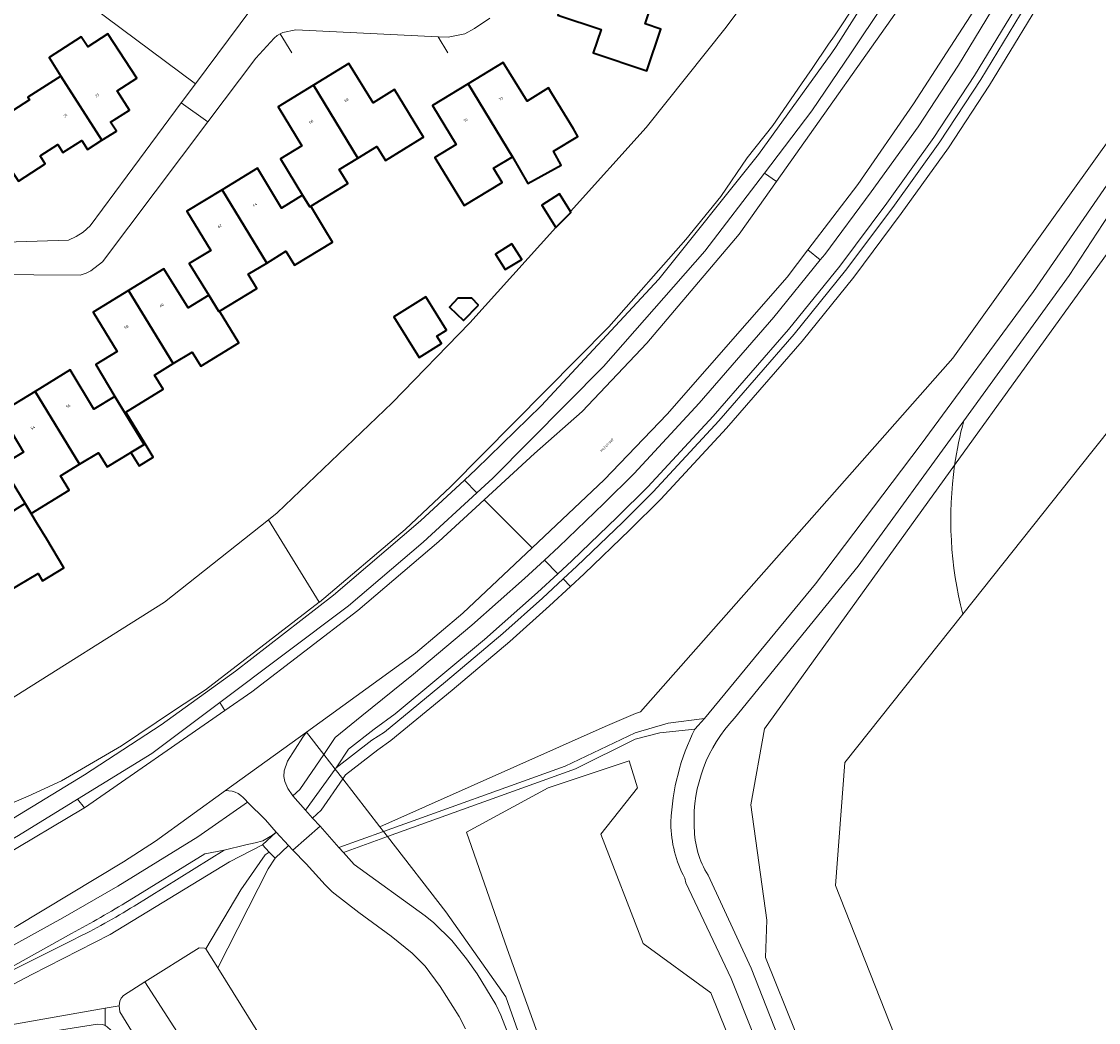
# Model space of a CAD drawing. Header units: metres. Extents: x 197700 to 204338, y 317132 to 325229.
# Tile 987 of 1056: x 199288 to 199432, y 320870 to 321004. Entities that reach past the tile are written whole.
import ezdxf
from ezdxf.enums import TextEntityAlignment as Align

# ---------------------------------------------------------------- set-up
doc = ezdxf.new("R2010")
doc.units = ezdxf.units.M
for name, color, linetype, lineweight in [('B-WE-GR-BOS_GEMENGD-GV', 40, 'Continuous', 13), ('B-WE-GR-BOS_LOOF-GV', 40, 'Continuous', 13), ('B-WE-GR-GRAS-GV', 60, 'Continuous', 13), ('B-WE-GR-GROENVOORZIENING-GV', 80, 'Continuous', 18), ('B-WE-IE-TERREINAFSCHEIDING_KUNSTMATIG_HEKWERK-G', 20, 'IE-TERREINAFSCHEIDING-KUNSTMATIG', 18), ('B-WE-OG-BEBOUWING-GV', 7, 'Continuous', 35), ('B-WE-OG-BEBOUWING-T18', 10, 'Continuous', 18), ('B-WE-OG-TERREIN_CULTUURSCHEIDING-GV', 7, 'Continuous', 18), ('B-WE-OG-TERREIN_ERF-GV', 7, 'Continuous', 18), ('B-WE-OG-TOPOGRAFIE-T18', 10, 'Continuous', 18), ('B-WE-VH-ONVERHARD-GV', 252, 'Continuous', 18), ('B-WE-VH-VERHARDING_ASFALT-GV', 252, 'Continuous', 18), ('B-WE-VH-VERHARDING_BETON-GV', 252, 'Continuous', 18), ('B-WE-VH-VERHARDING_BETONSTRAATSTEEN-GV', 252, 'Continuous', 18), ('B-WE-VH-VERHARDING_GESLOTEN-GV', 252, 'Continuous', 18), ('B-WE-VH-VERHARDING_HALFVERHARDING-GV', 252, 'Continuous', 18), ('B-WE-VH-VERHARDING_HALFVERHARDING_GRIND-GV', 252, 'Continuous', 18), ('B-WE-VH-VERHARDING_TEGEL-GV', 252, 'Continuous', 18)]:
    doc.layers.add(name, color=color, linetype=linetype, lineweight=lineweight)
doc.styles.add('NLCS-ISO-M200-T18', font='NLCS-ISO.ttf', dxfattribs={"height": 0.36})
doc.linetypes.add('IE-TERREINAFSCHEIDING-KUNSTMATIG', pattern='A,4,[82,NLCS.SHX,S=0.75,R=90,X=0,Y=0],4,-2', length=10)

msp = doc.modelspace()

# ---------------------------------------------------------------- linework, layer by layer
at = {"layer": 'B-WE-GR-BOS_GEMENGD-GV'}
for points in [[(199412.915, 320944.741), (199451.315, 320997.983), (199475.031, 321034.094), (199492.489, 321050.398)], [(199492.489, 321050.398), (199483.55, 321047.604), (199467.087, 321035.049), (199444.989, 320995.736), (199428.271, 320970.185), (199414.136, 320950.7)], [(199475.031, 321034.094), (199451.315, 320997.983), (199412.915, 320944.741)], [(199414.002, 320924.783), (199431.32, 320946.551), (199499.117, 321031.563)]]:
    msp.add_lwpolyline(points, dxfattribs=at)
for points in [[(199414.136, 320950.7, 0.0297271), (199412.915, 320944.741)], [(199412.915, 320944.741, 0.0987592), (199414.002, 320924.783)]]:
    msp.add_lwpolyline(points, format="xyb", dxfattribs=at)
at = {"layer": 'B-WE-GR-BOS_LOOF-GV'}
for points in [[(199426.041, 321009.583), (199417.606, 320995.664), (199412.098, 320987.291), (199405.755, 320978.451), (199399.421, 320969.947), (199392.456, 320961.354), (199382.35, 320949.715), (199373.508, 320940.168), (199369.384, 320936.058), (199363.245, 320930.174), (199361.433, 320928.497), (199358.621, 320925.894), (199353.266, 320921.104), (199345.561, 320914.6), (199337.336, 320907.834), (199335.59, 320906.599), (199331.266, 320903.239), (199330.894, 320902.696), (199335.859, 320896.293), (199366.047, 320909.715), (199370.142, 320911.485), (199370.788, 320911.682), (199412.654, 320959.089), (199437.659, 320993.957)], [(199414.136, 320950.7), (199400.001, 320931.214), (199383.418, 320910.845)], [(199439.316, 320763.865), (199441.292, 320764.945), (199427.201, 320780.568), (199403.811, 320838.384), (199387.567, 320878.77), (199387.751, 320883.766), (199385.59, 320899.213), (199387.422, 320909.395), (199412.915, 320944.741)], [(199412.915, 320944.741), (199387.422, 320909.395), (199385.59, 320899.213), (199387.751, 320883.766), (199387.567, 320878.77), (199403.811, 320838.384), (199427.201, 320780.568), (199441.292, 320764.945), (199443.927, 320766.386), (199482.653, 320787.604), (199482.576, 320787.783), (199475.783, 320786.178)], [(199435.956, 320789.59), (199396.949, 320888.419), (199398.185, 320904.901), (199414.002, 320924.783)], [(199377.992, 320896.444), (199378.015, 320896.156)], [(199347.356, 320869.193), (199346.472, 320870.88), (199343.95, 320874.873), (199341.951, 320877.629), (199340.213, 320879.355), (199337.393, 320881.624), (199333.042, 320884.802), (199329.477, 320887.547), (199328.539, 320888.49), (199326.004, 320891.329), (199324.212, 320893.151), (199323.634, 320893.774), (199321.807, 320892.068), (199320.877, 320890.641), (199314.135, 320877.384), (199320.327, 320867.459)], [(199379.852, 320889.791), (199385.647, 320877.342), (199419.738, 320790.629), (199427.498, 320772.621)]]:
    msp.add_lwpolyline(points, dxfattribs=at)
for points in [[(199412.915, 320944.741, -0.0297271), (199414.136, 320950.7)], [(199414.002, 320924.783, -0.0987592), (199412.915, 320944.741)], [(199383.418, 320910.845, 0.2026147), (199377.992, 320896.444)], [(199378.015, 320896.156, 0.1350022), (199379.852, 320889.791)]]:
    msp.add_lwpolyline(points, format="xyb", dxfattribs=at)
msp.add_lwpolyline([(199347.491, 320895.561), (199352.931, 320879.925), (199360.604, 320858.583), (199371.875, 320836.522), (199388.66, 320814.701), (199399.931, 320819.017), (199399.931, 320825.216), (199380.234, 320874.015), (199371.155, 320880.644), (199365.467, 320895.298), (199370.394, 320901.493), (199369.27, 320905.104), (199358.435, 320901.525)], close=True, dxfattribs=at)
at = {"layer": 'B-WE-GR-GRAS-GV'}
msp.add_lwpolyline([(199326.016, 320908.985), (199325.546, 320908.281), (199323.49, 320905.085), (199323.015, 320903.78), (199322.995, 320903.007), (199323.12, 320902.37), (199323.541, 320901.398), (199324.199, 320900.452), (199325.142, 320901.295), (199328.344, 320905.984)], close=True, dxfattribs=at)
at = {"layer": 'B-WE-GR-GROENVOORZIENING-GV'}
for points in [[(199410.336, 321017.887), (199409.965, 321017.234), (199403.375, 321006.46), (199399.022, 321000), (199393.788, 320992.23), (199387.416, 320983.892), (199389.019, 320982.757), (199407.509, 321008.876), (199412.281, 321016.859), (199413.958, 321019.664), (199420.908, 321032.553), (199419.03, 321033.566), (199416.054, 321027.956)], [(199394.89, 320972.252), (199395.493, 320972.997), (199401.743, 320981.385), (199408.005, 320990.103), (199413.409, 320998.328), (199421.641, 321011.909), (199423.987, 321015.779), (199427.354, 321021.841), (199429.635, 321026.259), (199427.822, 321027.195), (199421.097, 321014.878), (199419.861, 321012.851), (199415.048, 321004.955), (199411.832, 321000), (199407.401, 320993.17), (199399.933, 320982.342), (199393.229, 320973.598)], [(199387.416, 320983.892), (199379.41, 320973.416), (199365.836, 320957.962), (199350.989, 320943), (199348.874, 320941.055), (199341.67, 320934.43), (199331.676, 320925.902), (199314.425, 320912.952), (199315.102, 320911.874), (199318.7, 320914.369), (199332.924, 320925.271), (199343.757, 320934.514), (199349.831, 320940.099), (199356.604, 320946.328), (199362.986, 320951.944), (199371.657, 320961.113), (199384.031, 320975.71), (199389.019, 320982.757)], [(199328.344, 320905.984), (199329.892, 320908.251), (199333.439, 320911.142), (199340.358, 320916.756), (199348.209, 320923.306), (199355.269, 320929.564), (199357.916, 320932.013), (199359.84, 320933.793), (199365.887, 320939.588), (199369.949, 320943.639), (199378.65, 320953.034), (199388.662, 320964.566), (199394.89, 320972.252), (199393.229, 320973.598), (199390.441, 320969.962), (199374.398, 320951.59), (199365.943, 320942.776), (199356.268, 320933.662), (199346.981, 320924.912), (199340.63, 320919.548), (199326.016, 320908.985)], [(199314.425, 320912.952), (199305.316, 320906.114), (199295.327, 320899.981), (199296.278, 320898.824), (199315.102, 320911.874)], [(199336.346, 320895.665), (199335.859, 320896.293), (199330.894, 320902.696), (199328.014, 320898.491), (199326.816, 320897.455), (199327.841, 320896.365), (199330.379, 320893.526)], [(199300.918, 320872.28), (199300.991, 320872.898), (199301.176, 320873.307), (199301.502, 320873.686), (199304.368, 320875.496), (199311.634, 320880.085), (199312.374, 320880.038), (199312.554, 320879.918), (199317.224, 320887.853), (199320.472, 320892.522), (199321.043, 320892.886), (199320.129, 320893.865), (199315.699, 320891.605), (199299.694, 320881.844), (199289.188, 320876.484), (199277.374, 320870.28), (199277.62, 320869.372), (199278.127, 320868.671), (199278.661, 320868.546), (199279.491, 320868.556), (199299.057, 320871.957)]]:
    msp.add_lwpolyline(points, close=True, dxfattribs=at)
for points in [[(199278.79, 320892.62), (199296.28, 320903.267), (199306.539, 320909.932), (199316.528, 320917.16), (199329.658, 320927.343), (199341.302, 320937.295), (199347.189, 320942.741), (199348.754, 320944.189), (199357.494, 320952.707), (199373.266, 320969.652), (199386.61, 320986.373), (199396.443, 321000), (199397.042, 321000.829), (199406.358, 321015.575)], [(199423.91, 321010.709), (199415.572, 320996.955), (199410.116, 320988.653), (199403.811, 320979.873), (199397.515, 320971.427), (199390.628, 320962.923), (199380.557, 320951.323), (199371.784, 320941.85), (199367.694, 320937.776), (199361.595, 320931.927), (199359.729, 320930.201), (199356.992, 320927.671), (199349.88, 320921.365), (199337.902, 320911.418), (199335.108, 320909.374), (199331.666, 320906.702), (199330, 320904.195), (199334.768, 320907.884), (199336.467, 320908.965), (199344.65, 320915.693), (199352.329, 320922.174), (199357.65, 320926.939), (199360.425, 320929.505), (199362.269, 320931.211), (199368.388, 320937.069), (199372.49, 320941.162), (199381.291, 320950.665), (199391.384, 320962.29), (199398.296, 320970.821), (199404.606, 320979.291), (199410.925, 320988.093), (199416.404, 320996.427), (199424.783, 321010.248)], [(199386.138, 321008.619), (199382.29, 321003.422), (199371.554, 320989.983), (199361.399, 320978.748), (199361.48, 320978.617), (199359.445, 320976.583), (199359.444, 320976.584), (199347.902, 320963.813), (199337.506, 320953.105), (199322.111, 320938.352), (199320.944, 320937.427), (199327.748, 320926.394), (199327.75, 320926.391), (199339.258, 320936.135), (199345.371, 320941.889), (199366.577, 320963.266), (199376.874, 320974.994), (199381.561, 320980.737), (199385.109, 320985.922), (199388.553, 320990.276), (199392.38, 320995.839), (199393.807, 320997.919), (199396.025, 321001.148), (199396.81, 321002.301), (199399.793, 321006.775)], [(199399.793, 321006.775), (199396.81, 321002.301), (199396.025, 321001.148), (199393.807, 320997.919), (199392.38, 320995.839), (199388.553, 320990.276), (199385.109, 320985.922), (199381.561, 320980.737), (199376.874, 320974.994), (199366.577, 320963.266), (199345.371, 320941.889), (199339.258, 320936.135), (199327.75, 320926.391), (199327.748, 320926.394), (199312.489, 320914.619), (199308.201, 320911.826), (199301.217, 320907.131), (199293.168, 320902.458), (199288.717, 320900.4), (199280.939, 320897.078)], [(199280.939, 320897.078), (199288.717, 320900.4), (199293.168, 320902.458), (199301.217, 320907.131), (199308.201, 320911.826), (199312.489, 320914.619), (199327.748, 320926.394), (199320.944, 320937.427), (199307.004, 320926.378), (199285.87, 320913.077)], [(199315.187, 320901.157), (199305.787, 320894.363), (199301.484, 320891.585), (199287.118, 320882.912), (199278.756, 320878.127), (199274.911, 320876.032), (199274.783, 320875.962)], [(199295.327, 320899.981), (199287.443, 320895.14), (199270.077, 320884.996), (199267.656, 320883.582), (199265.993, 320882.613), (199260.912, 320879.286), (199261.268, 320878.696), (199261.259, 320878.735), (199270.696, 320883.848), (199274.973, 320886.165)], [(199274.783, 320875.962), (199274.89, 320875.753), (199275.627, 320874.304), (199293.351, 320884.104), (199300.719, 320888.336), (199311.451, 320894.932), (199318.13, 320899.572)], [(199285.222, 320892.237), (199296.202, 320898.771), (199296.278, 320898.824), (199295.327, 320899.981)], [(199360.368, 320851.959), (199352.752, 320873.478), (199344.687, 320884.91), (199336.877, 320894.98), (199330.98, 320892.853), (199332.436, 320891.229), (199341.937, 320884.338), (199343.079, 320883.429), (199345.495, 320881.031), (199347.486, 320878.603), (199348.896, 320876.6), (199351.407, 320872.454), (199352.098, 320871.036), (199354.178, 320865.631)], [(199302.93, 320885.664), (199315.004, 320893.159), (199312.408, 320892.655), (199302.27, 320886.419)], [(199294.522, 320881.994), (199277.788, 320872.646), (199294.922, 320881.235)]]:
    msp.add_lwpolyline(points, dxfattribs=at)
for points in [[(199318.13, 320899.572, 0.2447628), (199315.187, 320901.157)], [(199302.27, 320886.419, -0.0150551), (199294.522, 320881.994)], [(199294.922, 320881.235, 0.0253352), (199302.93, 320885.664)]]:
    msp.add_lwpolyline(points, format="xyb", dxfattribs=at)
at = {"layer": 'B-WE-IE-TERREINAFSCHEIDING_KUNSTMATIG_HEKWERK-G'}
for points in [[(199297.174, 321006.254), (199311.13, 320995.827)], [(199322.501, 321002.532), (199324.062, 321000)], [(199343.676, 321002.167), (199344.995, 321000)], [(199324.212, 320893.151), (199327.841, 320896.365)]]:
    msp.add_lwpolyline(points, dxfattribs=at)
at = {"layer": 'B-WE-OG-BEBOUWING-GV'}
for points in [[(199361.387, 321010.121), (199359.7, 321005.05), (199365.51, 321003.14), (199364.473, 321000), (199371.66, 320997.57), (199373.54, 321003.18), (199371.42, 321003.89), (199372.399, 321006.852), (199361.496, 321010.451)], [(199298.601, 320988.288), (199300.54, 320989.52), (199299.77, 320990.71), (199302.32, 320992.34), (199300.67, 320994.93), (199303.28, 320996.6), (199299.4, 321002.56), (199296.7, 321000.82), (199295.834, 321002.154), (199291.532, 320999.361), (199293.081, 320996.888)], [(199347.687, 320995.839), (199353.634, 320986.059), (199355.68, 320982.472), (199360.159, 320984.959), (199359.135, 320986.813), (199362.41, 320988.81), (199361.8, 320989.814), (199358.928, 320994.537), (199358.47, 320995.29), (199355.63, 320993.52), (199352.4, 320998.7)], [(199326.96, 320995.665), (199332.915, 320985.908), (199335.47, 320987.47), (199336.63, 320985.58), (199341.547, 320988.6), (199341.71, 320988.7), (199337.81, 320995.09), (199334.95, 320993.32), (199331.69, 320998.56)], [(199290.328, 320986.19), (199292.68, 320987.71), (199293.38, 320986.63), (199295.92, 320988.25), (199296.67, 320987.06), (199298.601, 320988.288), (199293.081, 320996.888), (199288.66, 320994.05), (199288.89, 320993.69), (199286.605, 320992.251), (199285.571, 320993.893), (199283.966, 320993.945), (199283.687, 320985.437), (199285.772, 320985.317), (199287.4, 320982.798), (199291.012, 320985.132)], [(199353.634, 320986.059), (199347.687, 320995.839), (199342.91, 320992.94), (199346.07, 320987.72), (199343.21, 320985.99), (199343.487, 320985.538), (199347.18, 320979.53), (199352.26, 320982.63), (199351.11, 320984.53)], [(199326.59, 320979.44), (199331.58, 320982.5), (199330.43, 320984.39), (199332.915, 320985.908), (199326.96, 320995.665), (199322.23, 320992.77), (199325.4, 320987.55), (199322.54, 320985.81), (199325.51, 320980.92), (199326.461, 320979.361)], [(199326.59, 320979.44), (199326.461, 320979.361), (199325.51, 320980.92), (199322.67, 320979.2), (199319.44, 320984.54), (199314.71, 320981.655), (199320.703, 320971.836), (199323.27, 320973.41), (199324.43, 320971.53), (199329.522, 320974.643), (199328.494, 320976.324)], [(199314.71, 320981.655), (199309.98, 320978.77), (199313.19, 320973.52), (199310.32, 320971.76), (199312.94, 320967.54), (199314.289, 320965.33), (199314.37, 320965.38), (199319.39, 320968.44), (199318.23, 320970.32), (199320.703, 320971.836)], [(199361.399, 320978.748), (199359.933, 320981.089), (199357.564, 320979.606), (199359.444, 320976.584), (199359.445, 320976.583), (199361.48, 320978.617)], [(199353.567, 320974.414), (199351.365, 320973.035), (199352.672, 320970.947), (199354.874, 320972.325)], [(199302.185, 320968.15), (199308.163, 320958.356), (199310.7, 320959.91), (199311.86, 320958.01), (199316.96, 320961.13), (199314.37, 320965.38), (199314.289, 320965.33), (199312.94, 320967.54), (199310.16, 320965.81), (199306.92, 320971.04)], [(199304.257, 320947.523), (199304.4, 320947.61), (199301.8, 320951.86), (199306.8, 320954.92), (199305.64, 320956.81), (199308.163, 320958.356), (199302.185, 320968.15), (199297.45, 320965.26), (199300.65, 320959.99), (199297.77, 320958.24), (199300.34, 320953.94)], [(199342.009, 320967.305), (199337.736, 320964.622), (199341.147, 320959.19), (199344.113, 320961.052), (199343.507, 320962.018), (199344.813, 320962.839)], [(199349.069, 320966.208), (199348.197, 320967.121), (199346.337, 320967.121), (199345.199, 320965.924), (199347.09, 320964.127)], [(199304.257, 320947.523), (199300.34, 320953.94), (199297.53, 320952.26), (199294.37, 320957.54), (199289.645, 320954.64), (199295.611, 320944.865), (199298.15, 320946.41), (199299.31, 320944.51), (199302.49, 320946.447)], [(199289.645, 320954.64), (199284.92, 320951.74), (199288.08, 320946.47), (199285.19, 320944.74), (199288.307, 320939.614), (199289.13, 320938.26), (199294.23, 320941.41), (199293.07, 320943.32), (199295.611, 320944.865)], [(199302.49, 320946.447), (199303.58, 320944.657), (199305.492, 320945.828), (199304.4, 320947.61), (199304.257, 320947.523)], [(199285.67, 320937.96), (199283.11, 320936.39), (199282.38, 320937.59), (199280.448, 320936.414), (199285.78, 320927.69), (199285.995, 320927.821), (199290.078, 320930.211), (199290.644, 320929.265), (199293.52, 320931.01), (199291.198, 320934.828), (199289.84, 320937.06), (199289.13, 320938.26), (199288.307, 320939.614)]]:
    msp.add_lwpolyline(points, close=True, dxfattribs=at)
at = {"layer": 'B-WE-OG-TERREIN_CULTUURSCHEIDING-GV'}
for points in [[(199484.047, 321094.494), (199476.743, 321092.894), (199469.778, 321091.368), (199468.193, 321088.728), (199473.554, 321084.57), (199473.554, 321058.332), (199437.659, 320993.957), (199412.654, 320959.089), (199370.788, 320911.682), (199370.142, 320911.485), (199366.047, 320909.715), (199335.859, 320896.293), (199336.346, 320895.665)], [(199336.346, 320895.665), (199360.717, 320904.401), (199370.072, 320908.88), (199374.5, 320910.165), (199379.383, 320910.796), (199394.246, 320928.824), (199408.413, 320947.545), (199423.466, 320968.041), (199434.699, 320984.276), (199442.53, 320996.619), (199447.082, 321005.022), (199461.796, 321031.062), (199470.609, 321047.405), (199472.659, 321050.78), (199473.625, 321052.403)], [(199378.076, 320909.379), (199373.386, 320908.877), (199370.109, 320908.05), (199362.078, 320904.072), (199336.877, 320894.98), (199344.687, 320884.91), (199352.752, 320873.478), (199360.368, 320851.959), (199374.257, 320828.199), (199407.249, 320790.046), (199418.809, 320780.098)], [(199374.865, 320896.714), (199374.87, 320896.958)], [(199418.809, 320780.098), (199421.113, 320778.116), (199422.537, 320776.89), (199418.085, 320787.891), (199382.935, 320875.973), (199376.898, 320888.793), (199376.723, 320889.401)]]:
    msp.add_lwpolyline(points, dxfattribs=at)
for points in [[(199374.87, 320896.958, -0.1031753), (199378.076, 320909.379)], [(199376.723, 320889.401, -0.1181942), (199374.865, 320896.714)]]:
    msp.add_lwpolyline(points, format="xyb", dxfattribs=at)
msp.add_lwpolyline([(199347.491, 320895.561), (199358.435, 320901.525), (199369.27, 320905.104), (199370.394, 320901.493), (199365.467, 320895.298), (199371.155, 320880.644), (199380.234, 320874.015), (199399.931, 320825.216), (199399.931, 320819.017), (199388.66, 320814.701), (199371.875, 320836.522), (199360.604, 320858.583), (199352.931, 320879.925)], close=True, dxfattribs=at)
at = {"layer": 'B-WE-OG-TERREIN_ERF-GV'}
for points in [[(199285.87, 320913.077), (199307.004, 320926.378), (199320.944, 320937.427), (199322.111, 320938.352), (199337.506, 320953.105), (199347.902, 320963.813), (199359.444, 320976.584), (199357.564, 320979.606), (199359.933, 320981.089), (199361.399, 320978.748), (199371.554, 320989.983), (199382.29, 321003.422), (199386.138, 321008.619)], [(199280.049, 320974.465), (199294.12, 320974.908), (199295.166, 320975.402), (199296.071, 320975.958), (199297.019, 320976.797), (199301.997, 320983.509), (199309.244, 320993.284), (199311.13, 320995.827), (199318.548, 321005.831)], [(199372.399, 321006.852), (199371.42, 321003.89), (199373.54, 321003.18), (199371.66, 320997.57), (199364.473, 321000), (199365.51, 321003.14), (199359.7, 321005.05)], [(199350.602, 321004.656), (199348.545, 321003.244), (199347.234, 321002.529), (199345.027, 321002.103), (199343.676, 321002.167), (199324.613, 321003.065), (199322.836, 321002.716), (199322.501, 321002.532), (199322.117, 321002.321), (199321.707, 321001.962), (199319.252, 320999.294), (199312.823, 320990.767), (199298.673, 320972), (199297.131, 320970.794), (199296.507, 320970.476), (199295.71, 320970.204), (199277.006, 320970.329)], [(199286.605, 320992.251), (199288.89, 320993.69), (199288.66, 320994.05), (199293.081, 320996.888), (199291.532, 320999.361), (199295.834, 321002.154), (199296.7, 321000.82), (199299.4, 321002.56), (199303.28, 320996.6), (199300.67, 320994.93), (199302.32, 320992.34), (199299.77, 320990.71), (199300.54, 320989.52), (199298.601, 320988.288), (199296.67, 320987.06), (199295.92, 320988.25), (199293.38, 320986.63), (199292.68, 320987.71), (199290.328, 320986.19), (199291.012, 320985.132), (199287.4, 320982.798)], [(199285.67, 320937.96), (199288.307, 320939.614), (199285.19, 320944.74), (199288.08, 320946.47), (199284.92, 320951.74), (199289.645, 320954.64), (199294.37, 320957.54), (199297.53, 320952.26), (199300.34, 320953.94), (199297.77, 320958.24), (199300.65, 320959.99), (199297.45, 320965.26), (199302.185, 320968.15), (199306.92, 320971.04), (199310.16, 320965.81), (199312.94, 320967.54), (199310.32, 320971.76), (199313.19, 320973.52), (199309.98, 320978.77), (199314.71, 320981.655), (199319.44, 320984.54), (199322.67, 320979.2), (199325.51, 320980.92), (199322.54, 320985.81), (199325.4, 320987.55), (199322.23, 320992.77), (199326.96, 320995.665), (199331.69, 320998.56), (199334.95, 320993.32), (199337.81, 320995.09), (199341.71, 320988.7), (199341.547, 320988.6), (199336.63, 320985.58), (199335.47, 320987.47), (199332.915, 320985.908), (199330.43, 320984.39), (199331.58, 320982.5), (199326.59, 320979.44), (199328.494, 320976.324), (199329.522, 320974.643), (199324.43, 320971.53), (199323.27, 320973.41), (199320.703, 320971.836), (199318.23, 320970.32), (199319.39, 320968.44), (199314.37, 320965.38), (199316.96, 320961.13), (199311.86, 320958.01), (199310.7, 320959.91), (199308.163, 320958.356), (199305.64, 320956.81), (199306.8, 320954.92), (199301.8, 320951.86), (199304.4, 320947.61), (199305.492, 320945.828), (199303.58, 320944.657), (199302.49, 320946.447), (199299.31, 320944.51), (199298.15, 320946.41), (199295.611, 320944.865), (199293.07, 320943.32), (199294.23, 320941.41), (199289.13, 320938.26), (199289.84, 320937.06), (199291.198, 320934.828), (199293.52, 320931.01), (199290.644, 320929.265), (199290.078, 320930.211), (199285.995, 320927.821)]]:
    msp.add_lwpolyline(points, dxfattribs=at)
for points in [[(199355.68, 320982.472), (199353.634, 320986.059), (199351.11, 320984.53), (199352.26, 320982.63), (199347.18, 320979.53), (199343.487, 320985.538), (199343.21, 320985.99), (199346.07, 320987.72), (199342.91, 320992.94), (199347.687, 320995.839), (199352.4, 320998.7), (199355.63, 320993.52), (199358.47, 320995.29), (199358.928, 320994.537), (199361.8, 320989.814), (199362.41, 320988.81), (199359.135, 320986.813), (199360.159, 320984.959)], [(199353.567, 320974.414), (199354.874, 320972.325), (199352.672, 320970.947), (199351.365, 320973.035)], [(199342.009, 320967.305), (199344.813, 320962.839), (199343.507, 320962.018), (199344.113, 320961.052), (199341.147, 320959.19), (199337.736, 320964.622)], [(199349.069, 320966.208), (199347.09, 320964.127), (199345.199, 320965.924), (199346.337, 320967.121), (199348.197, 320967.121)]]:
    msp.add_lwpolyline(points, close=True, dxfattribs=at)
at = {"layer": 'B-WE-VH-ONVERHARD-GV'}
msp.add_lwpolyline([(199312.554, 320879.918), (199314.135, 320877.384), (199320.877, 320890.641), (199321.807, 320892.068), (199321.043, 320892.886), (199320.472, 320892.522), (199317.224, 320887.853)], close=True, dxfattribs=at)
at = {"layer": 'B-WE-VH-VERHARDING_ASFALT-GV'}
msp.add_lwpolyline([(199349.831, 320940.099), (199356.268, 320933.662), (199365.943, 320942.776), (199374.398, 320951.59), (199390.441, 320969.962), (199393.229, 320973.598), (199399.933, 320982.342), (199407.401, 320993.17), (199411.832, 321000), (199415.048, 321004.955), (199419.861, 321012.851), (199412.281, 321016.859), (199407.509, 321008.876), (199389.019, 320982.757), (199384.031, 320975.71), (199371.657, 320961.113), (199362.986, 320951.944), (199356.604, 320946.328)], close=True, dxfattribs=at)
msp.add_lwpolyline([(199274.911, 320876.032), (199278.756, 320878.127), (199287.118, 320882.912), (199301.484, 320891.585), (199305.787, 320894.363), (199315.187, 320901.157), (199326.016, 320908.985), (199340.63, 320919.548), (199346.981, 320924.912), (199356.268, 320933.662), (199349.831, 320940.099), (199343.757, 320934.514), (199332.924, 320925.271), (199318.7, 320914.369), (199315.102, 320911.874), (199296.278, 320898.824), (199296.202, 320898.771), (199285.222, 320892.237)], dxfattribs=at)
at = {"layer": 'B-WE-VH-VERHARDING_BETON-GV'}
msp.add_lwpolyline([(199323.634, 320893.774), (199321.956, 320895.571), (199320.129, 320893.865), (199321.043, 320892.886), (199321.807, 320892.068)], close=True, dxfattribs=at)
at = {"layer": 'B-WE-VH-VERHARDING_BETONSTRAATSTEEN-GV'}
for points in [[(199318.548, 321005.831), (199311.13, 320995.827), (199309.244, 320993.284), (199312.823, 320990.767), (199319.252, 320999.294), (199321.707, 321001.962), (199322.117, 321002.321), (199322.501, 321002.532), (199322.836, 321002.716), (199324.613, 321003.065), (199343.676, 321002.167), (199345.027, 321002.103), (199347.234, 321002.529), (199348.545, 321003.244), (199350.602, 321004.656)], [(199277.006, 320970.329), (199295.71, 320970.204), (199296.507, 320970.476), (199297.131, 320970.794), (199298.673, 320972), (199312.823, 320990.767), (199309.244, 320993.284), (199301.997, 320983.509), (199297.019, 320976.797), (199296.071, 320975.958), (199295.166, 320975.402), (199294.12, 320974.908), (199280.049, 320974.465)], [(199323.634, 320893.774), (199324.212, 320893.151), (199327.841, 320896.365), (199326.816, 320897.455), (199325.906, 320898.497), (199324.199, 320900.452), (199323.541, 320901.398), (199323.12, 320902.37), (199322.995, 320903.007), (199323.015, 320903.78), (199323.49, 320905.085), (199325.546, 320908.281), (199326.016, 320908.985), (199315.187, 320901.157)], [(199318.13, 320899.572), (199320.534, 320897.203), (199321.956, 320895.571), (199323.634, 320893.774)], [(199354.178, 320865.631), (199352.098, 320871.036), (199351.407, 320872.454), (199348.896, 320876.6), (199347.486, 320878.603), (199345.495, 320881.031), (199343.079, 320883.429), (199341.937, 320884.338), (199332.436, 320891.229), (199330.98, 320892.853), (199330.379, 320893.526), (199327.841, 320896.365), (199324.212, 320893.151), (199326.004, 320891.329), (199328.539, 320888.49), (199329.477, 320887.547), (199333.042, 320884.802), (199337.393, 320881.624), (199340.213, 320879.355), (199341.951, 320877.629), (199343.95, 320874.873), (199346.472, 320870.88), (199347.356, 320869.193)]]:
    msp.add_lwpolyline(points, dxfattribs=at)
msp.add_lwpolyline([(199315.187, 320901.157, -0.2447628), (199318.13, 320899.572)], format="xyb", dxfattribs=at)
for points in [[(199313.022, 320862.071), (199320.276, 320866.314), (199320.445, 320866.582), (199320.416, 320867.213), (199320.327, 320867.459), (199314.135, 320877.384), (199312.554, 320879.918), (199312.374, 320880.038), (199311.634, 320880.085), (199304.368, 320875.496)], [(199304.368, 320875.496), (199301.502, 320873.686), (199301.176, 320873.307), (199300.991, 320872.898), (199300.918, 320872.28), (199301.017, 320871.472), (199305.974, 320863.409), (199308.614, 320859.277), (199313.022, 320862.071)]]:
    msp.add_lwpolyline(points, close=True, dxfattribs=at)
at = {"layer": 'B-WE-VH-VERHARDING_GESLOTEN-GV'}
msp.add_lwpolyline([(199486.95, 320913.568), (199487.169, 320914.014), (199504.435, 320946.186), (199537.958, 321008.748), (199538.477, 321009.614), (199538.391, 321010.027), (199537.992, 321011.95), (199537.959, 321012.11), (199536.765, 321012.677), (199499.117, 321031.563), (199431.32, 320946.551), (199414.002, 320924.783), (199398.185, 320904.901), (199396.949, 320888.419), (199435.956, 320789.59)], dxfattribs=at)
at = {"layer": 'B-WE-VH-VERHARDING_HALFVERHARDING-GV'}
for points in [[(199473.625, 321052.403), (199472.659, 321050.78), (199470.609, 321047.405), (199461.796, 321031.062), (199447.082, 321005.022), (199442.53, 320996.619), (199434.699, 320984.276), (199423.466, 320968.041), (199408.413, 320947.545), (199394.246, 320928.824), (199379.383, 320910.796), (199378.076, 320909.379)], [(199383.418, 320910.845), (199400.001, 320931.214), (199414.136, 320950.7), (199428.271, 320970.185), (199444.989, 320995.736), (199467.087, 321035.049), (199473.58, 321047.098), (199474.633, 321049.15), (199475.911, 321051.123)], [(199374.87, 320896.958), (199374.865, 320896.714)], [(199378.015, 320896.156), (199377.992, 320896.444)], [(199376.723, 320889.401), (199376.898, 320888.793), (199382.935, 320875.973), (199418.085, 320787.891), (199422.537, 320776.89)], [(199422.537, 320776.89), (199423.815, 320773.732), (199429.2, 320768.671), (199427.498, 320772.621), (199419.738, 320790.629), (199385.647, 320877.342), (199379.852, 320889.791)]]:
    msp.add_lwpolyline(points, dxfattribs=at)
for points in [[(199377.992, 320896.444, -0.2026147), (199383.418, 320910.845)], [(199378.076, 320909.379, 0.1031753), (199374.87, 320896.958)], [(199374.865, 320896.714, 0.1181942), (199376.723, 320889.401)], [(199379.852, 320889.791, -0.1350022), (199378.015, 320896.156)]]:
    msp.add_lwpolyline(points, format="xyb", dxfattribs=at)
at = {"layer": 'B-WE-VH-VERHARDING_HALFVERHARDING_GRIND-GV'}
for points in [[(199336.346, 320895.665), (199336.877, 320894.98), (199362.078, 320904.072), (199370.109, 320908.05), (199373.386, 320908.877), (199378.076, 320909.379), (199379.383, 320910.796), (199374.5, 320910.165), (199370.072, 320908.88), (199360.717, 320904.401)], [(199336.346, 320895.665), (199330.379, 320893.526), (199330.98, 320892.853), (199336.877, 320894.98)]]:
    msp.add_lwpolyline(points, close=True, dxfattribs=at)
at = {"layer": 'B-WE-VH-VERHARDING_TEGEL-GV'}
for points in [[(199347.189, 320942.741), (199348.874, 320941.055), (199350.989, 320943), (199365.836, 320957.962), (199379.41, 320973.416), (199387.416, 320983.892), (199393.788, 320992.23), (199399.022, 321000), (199403.375, 321006.46), (199409.965, 321017.234), (199410.336, 321017.887), (199408.322, 321018.952), (199406.358, 321015.575), (199397.042, 321000.829), (199396.443, 321000), (199386.61, 320986.373), (199373.266, 320969.652), (199357.494, 320952.707), (199348.754, 320944.189)], [(199357.916, 320932.013), (199359.729, 320930.201), (199361.595, 320931.927), (199367.694, 320937.776), (199371.784, 320941.85), (199380.557, 320951.323), (199390.628, 320962.923), (199397.515, 320971.427), (199403.811, 320979.873), (199410.116, 320988.653), (199415.572, 320996.955), (199423.91, 321010.709), (199421.641, 321011.909), (199413.409, 320998.328), (199408.005, 320990.103), (199401.743, 320981.385), (199395.493, 320972.997), (199394.89, 320972.252), (199388.662, 320964.566), (199378.65, 320953.034), (199369.949, 320943.639), (199365.887, 320939.588), (199359.84, 320933.793)], [(199360.425, 320929.505), (199361.433, 320928.497), (199363.245, 320930.174), (199369.384, 320936.058), (199373.508, 320940.168), (199382.35, 320949.715), (199392.456, 320961.354), (199399.421, 320969.947), (199405.755, 320978.451), (199412.098, 320987.291), (199417.606, 320995.664), (199426.041, 321009.583), (199424.783, 321010.248), (199416.404, 320996.427), (199410.925, 320988.093), (199404.606, 320979.291), (199398.296, 320970.821), (199391.384, 320962.29), (199381.291, 320950.665), (199372.49, 320941.162), (199368.388, 320937.069), (199362.269, 320931.211)], [(199348.874, 320941.055), (199347.189, 320942.741), (199341.302, 320937.295), (199329.658, 320927.343), (199316.528, 320917.16), (199306.539, 320909.932), (199296.28, 320903.267), (199278.79, 320892.62), (199268.918, 320887.146), (199270.077, 320884.996), (199287.443, 320895.14), (199295.327, 320899.981), (199305.316, 320906.114), (199314.425, 320912.952), (199331.676, 320925.902), (199341.67, 320934.43)], [(199329.871, 320904.015), (199330, 320904.195), (199331.666, 320906.702), (199335.108, 320909.374), (199337.902, 320911.418), (199349.88, 320921.365), (199356.992, 320927.671), (199359.729, 320930.201), (199357.916, 320932.013), (199355.269, 320929.564), (199348.209, 320923.306), (199340.358, 320916.756), (199333.439, 320911.142), (199329.892, 320908.251), (199328.344, 320905.984)], [(199360.425, 320929.505), (199357.65, 320926.939), (199352.329, 320922.174), (199344.65, 320915.693), (199336.467, 320908.965), (199334.768, 320907.884), (199330, 320904.195), (199329.871, 320904.015), (199330.894, 320902.696), (199331.266, 320903.239), (199335.59, 320906.599), (199337.336, 320907.834), (199345.561, 320914.6), (199353.266, 320921.104), (199358.621, 320925.894), (199361.433, 320928.497)], [(199325.906, 320898.497), (199329.871, 320904.015), (199328.344, 320905.984), (199325.142, 320901.295), (199324.199, 320900.452)], [(199330.894, 320902.696), (199329.871, 320904.015), (199325.906, 320898.497), (199326.816, 320897.455), (199328.014, 320898.491)], [(199299.057, 320871.957), (199279.491, 320868.556), (199278.661, 320868.546), (199278.127, 320868.671), (199277.62, 320869.372), (199277.374, 320870.28), (199275.413, 320869.197), (199276.081, 320867.656), (199276.382, 320867.292), (199276.834, 320866.971), (199277.296, 320866.799), (199278.691, 320866.779), (199298.007, 320869.849), (199298.744, 320869.789), (199299.025, 320869.642)], [(199338.278, 320808.367), (199340.176, 320809.509), (199319.942, 320841.548), (199308.614, 320859.277), (199305.974, 320863.409), (199301.017, 320871.472), (199300.918, 320872.28), (199299.057, 320871.957), (199299.025, 320869.642), (199299.306, 320869.495), (199299.805, 320869.04), (199300.163, 320868.675), (199301.695, 320866.235), (199301.706, 320866.218), (199302.386, 320865.135), (199317.374, 320841.26), (199320.352, 320836.531), (199320.694, 320835.993), (199321.399, 320834.882), (199321.725, 320834.369), (199329.774, 320821.697)]]:
    msp.add_lwpolyline(points, close=True, dxfattribs=at)
for points in [[(199302.27, 320886.419), (199312.408, 320892.655), (199315.004, 320893.159), (199317.905, 320893.889), (199319.152, 320894.124), (199320.164, 320894.414), (199321.476, 320895.169), (199321.956, 320895.571), (199320.534, 320897.203), (199318.13, 320899.572), (199311.451, 320894.932), (199300.719, 320888.336), (199293.351, 320884.104), (199275.627, 320874.304), (199276.602, 320872.059), (199277.788, 320872.646)], [(199277.374, 320870.28), (199289.188, 320876.484), (199299.694, 320881.844), (199315.699, 320891.605), (199320.129, 320893.865), (199321.956, 320895.571), (199321.476, 320895.169), (199320.164, 320894.414), (199319.152, 320894.124), (199317.905, 320893.889), (199315.004, 320893.159), (199302.93, 320885.664)], [(199277.788, 320872.646), (199294.522, 320881.994)], [(199294.922, 320881.235), (199277.788, 320872.646), (199276.602, 320872.059), (199277.374, 320870.28)]]:
    msp.add_lwpolyline(points, dxfattribs=at)
for points in [[(199294.522, 320881.994, 0.0150551), (199302.27, 320886.419)], [(199302.93, 320885.664, -0.0253352), (199294.922, 320881.235)]]:
    msp.add_lwpolyline(points, format="xyb", dxfattribs=at)

# ---------------------------------------------------------------- texts
at = {"layer": 'B-WE-OG-BEBOUWING-T18', "style": 'NLCS-ISO-M200-T18'}
for s, rotation, p in [('23', 32.5, (199297.951, 320994.294)), ('68', 31.4, (199331.383, 320993.682)), ('72', 31.2, (199352.1, 320993.838)), ('21', 32.5, (199293.718, 320991.59)), ('66', 31.4, (199326.659, 320990.791)), ('70', 31.2, (199347.355, 320990.958)), ('64', 31.3, (199319.127, 320979.664)), ('62', 31.3, (199314.397, 320976.779)), ('60', 31.4, (199306.606, 320966.162)), ('58', 31.4, (199301.882, 320963.279)), ('56', 31.5, (199294.086, 320952.673)), ('54', 31.5, (199289.356, 320949.769))]:
    msp.add_text(s, height=0.36, rotation=rotation, dxfattribs=at).set_placement(p, align=Align.MIDDLE)
at = {"layer": 'B-WE-OG-TOPOGRAFIE-T18', "style": 'NLCS-ISO-M200-T18'}
msp.add_text('Hofstraat', height=0.36, rotation=46.6, dxfattribs=at).set_placement((199366.285, 320947.448), align=Align.MIDDLE)

doc.saveas('drawing.dxf')
